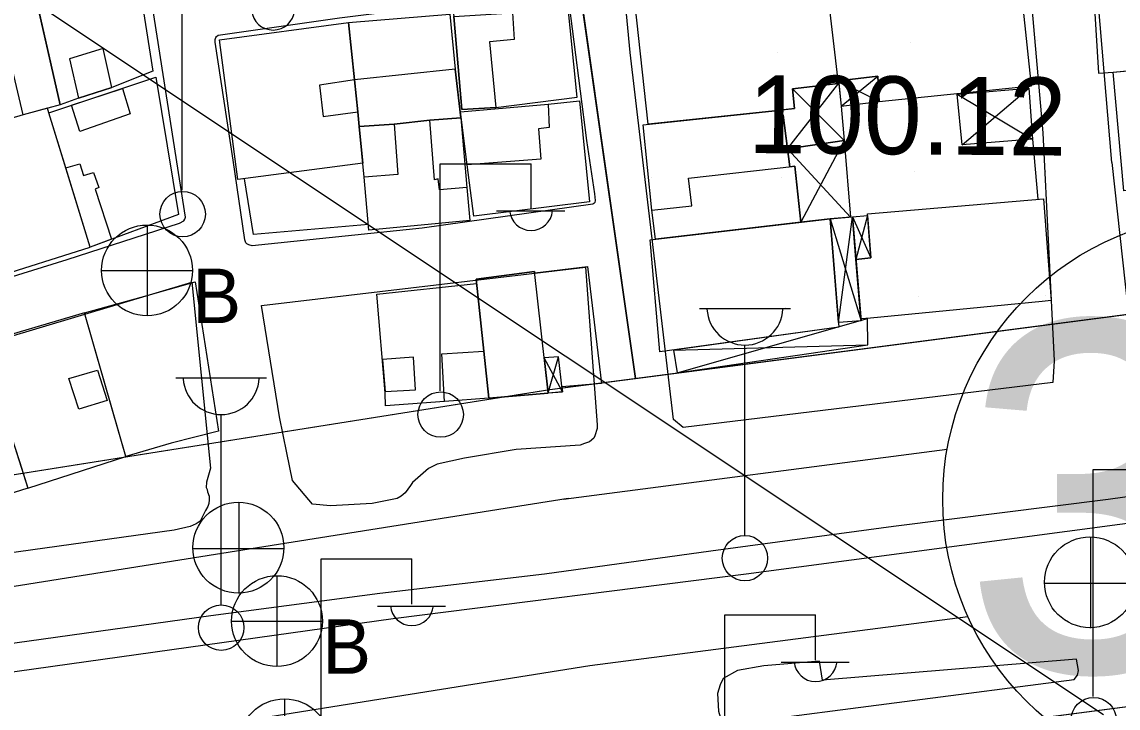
# Model space of a CAD drawing. Extents: x 417997 to 421451, y 4451742 to 4455216.
# Drawn here: x 419471.4 to 419555.8, y 4453657.6 to 4453710.5 of the extents above; entities that cross this region are included whole.
import ezdxf

# ---------------------------------------------------------------- set-up
doc = ezdxf.new("R2010")
doc.units = 0
for name, color, linetype in [('ADAKENARI', 7, 'Continuous'), ('B_Mesken', 7, 'Continuous'), ('B_Sundurma', 7, 'Continuous'), ('B_Teras', 7, 'Continuous'), ('Default', 7, 'Continuous'), ('KALDIRIM', 7, 'Continuous'), ('KD_DAIRE', 7, 'Continuous'), ('KD_YGEN', 7, 'Continuous'), ('PL_AYA_PARK_DINLENME', 7, 'Continuous'), ('PL_SAY_DINI_TESIS', 7, 'Continuous'), ('PL_TİCK', 7, 'Continuous'), ('S_Cad_Sok_Lambasi', 7, 'Continuous'), ('S_Elektrik_Diregi', 7, 'Continuous'), ('S_Rogar_Kapagi', 7, 'Continuous'), ('S_Rogar_Kapagi_Buski', 7, 'Continuous'), ('Sinir_Duvar_tek_tarafa_ait', 7, 'Continuous'), ('Sinir_Tel_bir_taraf', 7, 'Continuous'), ('SN_3_DERECE_KAYNAK_KORUMA', 7, 'Continuous'), ('TR_DINITESIS', 7, 'Continuous'), ('TR_TİCK', 7, 'Continuous'), ('Y_Kot_Noktasi', 7, 'Continuous'), ('Yol_Sose', 7, 'Continuous')]:
    doc.layers.add(name, color=color, linetype=linetype)

# ---------------------------------------------------------------- blocks, each defined once
blk = doc.blocks.new('POINT_DISPLAY')
at = {"layer": 'Default'}
blk.add_line((0, 0), (0, 0), dxfattribs=at)

msp = doc.modelspace()

# ---------------------------------------------------------------- linework, layer by layer
at = {"layer": 'ADAKENARI'}
for p, q in [((419509.889, 4453744.152), (419518.634, 4453683.039)), ((419509.889, 4453744.152), (419518.634, 4453683.039)), ((419512.037, 4453682.179), (419590.737, 4453692.439)), ((419512.037, 4453682.179), (419590.737, 4453692.439)), ((419357.852, 4453657.692), (419512.037, 4453682.179)), ((419357.852, 4453657.692), (419512.037, 4453682.179)), ((419599.189, 4453663.287), (419516.33, 4453652.484)), ((419599.189, 4453663.287), (419516.33, 4453652.484))]:
    msp.add_line(p, q, dxfattribs=at)
at = {"layer": 'B_Mesken'}
for points in [[(419478.278, 4453705.468), (419475.709, 4453704.637), (419474.306, 4453704.133), (419471.413, 4453716.822), (419479.259, 4453720.649), (419481.446, 4453706.728)], [(419553.698, 4453716.193), (419554.302, 4453706.562), (419555.42, 4453706.637), (419567.667, 4453707.742), (419567.468, 4453710.113), (419568.514, 4453710.192), (419568.323, 4453713.043), (419567.446, 4453713.018), (419567.215, 4453716.877), (419567.138, 4453717.503)], [(419463.575, 4453713.321), (419470.022, 4453715.898), (419469.963, 4453716.143), (419471.478, 4453716.536), (419471.885, 4453714.75), (419472.08, 4453713.894), (419474.306, 4453704.133), (419471.462, 4453703.345), (419465.635, 4453701.628)], [(419533.309, 4453713.692), (419534.227, 4453705.768), (419534.28, 4453705.788), (419534.261, 4453705.974), (419537.284, 4453706.34), (419537.391, 4453704.391), (419549.139, 4453705.584), (419548.127, 4453715.092)], [(419533.309, 4453713.692), (419534.227, 4453705.768), (419530.714, 4453705.357), (419530.886, 4453703.849), (419529.366, 4453703.67), (419519.593, 4453702.629), (419518.571, 4453712.062)], [(419504.62, 4453710.938), (419505.241, 4453703.772), (419507.857, 4453703.92), (419514.119, 4453704.712), (419513.329, 4453712.635), (419504.537, 4453711.696)], [(419496.98, 4453706.052), (419496.52, 4453710.481), (419504.311, 4453711.121), (419504.743, 4453706.863), (419505.174, 4453703.125), (419502.769, 4453702.952), (419500.039, 4453702.63), (419497.338, 4453702.447), (419497.225, 4453703.582), (419496.98, 4453706.052)], [(419487.994, 4453698.36), (419486.58, 4453709.146), (419496.52, 4453710.481), (419496.98, 4453706.052), (419497.225, 4453703.582), (419497.338, 4453702.447), (419497.613, 4453699.623)], [(419556.253, 4453697.503), (419555.42, 4453706.637), (419562.64, 4453707.332), (419567.667, 4453707.742), (419568.127, 4453702.81), (419567.389, 4453702.692), (419567.869, 4453698.975), (419564.877, 4453698.672), (419564.895, 4453698.319), (419559.569, 4453697.816)], [(419476.612, 4453693.155), (419473.44, 4453703.513), (419481.667, 4453706.245), (419483.413, 4453695.685)], [(419511.889, 4453704.182), (419514.304, 4453704.436), (419515.091, 4453696.642), (419506.164, 4453695.541), (419505.645, 4453699.495), (419505.151, 4453703.589)], [(419465.635, 4453701.628), (419465.822, 4453701.109), (419465.452, 4453700.962), (419468.968, 4453690.739), (419476.612, 4453693.155), (419474.74, 4453699.268), (419473.44, 4453703.513), (419473.327, 4453703.862), (419471.462, 4453703.345)], [(419529.994, 4453703.336), (419530.504, 4453699.35), (419530.889, 4453699.393), (419531.37, 4453695.08), (419520.176, 4453693.772), (419519.892, 4453695.999), (419519.226, 4453702.59), (419529.366, 4453703.67), (419529.406, 4453703.231)], [(419505.636, 4453697.762), (419505.87, 4453695.215), (419498.089, 4453694.469), (419497.717, 4453698.558), (419497.338, 4453702.447), (419500.039, 4453702.63), (419502.769, 4453702.952), (419505.174, 4453703.125)], [(419535.605, 4453692.216), (419536.748, 4453692.329), (419536.497, 4453695.715), (419550.063, 4453696.888), (419550.64, 4453689.037), (419549.964, 4453688.959), (419540.708, 4453688.074), (419536.734, 4453687.675), (419535.99, 4453687.619)], [(419520.493, 4453685.078), (419519.743, 4453693.722), (419533.632, 4453695.345), (419534.291, 4453686.994)], [(419510.866, 4453691.17), (419514.915, 4453691.656), (419515.999, 4453682.635), (419512.956, 4453682.39), (419513.002, 4453681.998), (419511.902, 4453681.895), (419507.328, 4453681.508), (419506.346, 4453690.684), (419510.853, 4453691.277)], [(419476.17, 4453688.091), (419480.554, 4453689.31), (419484.696, 4453690.475), (419486.495, 4453678.979), (419482.865, 4453678.041), (419479.357, 4453677.031)], [(419498.704, 4453689.537), (419506.381, 4453690.354), (419506.941, 4453685.128), (419507.328, 4453681.508), (419503.903, 4453681.247), (419499.355, 4453680.934), (419499.338, 4453681.937)], [(419476.17, 4453688.091), (419468.242, 4453685.745), (419471.822, 4453674.573), (419479.357, 4453677.031), (419478.359, 4453680.493)], [(419471.822, 4453674.573), (419470.276, 4453674.084), (419469.938, 4453675.062), (419463.993, 4453673.172), (419460.926, 4453683.27), (419468.242, 4453685.745), (419468.969, 4453683.474), (419469.675, 4453681.271), (419470.348, 4453679.164), (419471.186, 4453676.558), (419471.822, 4453674.573)]]:
    msp.add_lwpolyline(points, close=True, dxfattribs=at)
at = {"layer": 'B_Sundurma'}
for p, q in [((419534.466, 4453704.02), (419537.284, 4453706.34)), ((419530.327, 4453700.729), (419534.28, 4453705.788)), ((419534.702, 4453701.386), (419530.714, 4453705.357)), ((419534.261, 4453705.974), (419537.391, 4453704.391)), ((419543.794, 4453701.049), (419548.923, 4453705.42)), ((419543.418, 4453704.949), (419549.205, 4453701.472)), ((419534.702, 4453701.386), (419531.37, 4453695.08)), ((419535.18, 4453695.476), (419530.327, 4453700.729)), ((419533.632, 4453695.345), (419536.003, 4453687.47)), ((419534.264, 4453687.338), (419535.331, 4453695.489)), ((419535.331, 4453695.489), (419536.748, 4453692.329)), ((419536.506, 4453695.586), (419535.605, 4453692.216)), ((419521.822, 4453683.479), (419536.487, 4453687.657)), ((419521.562, 4453685.227), (419536.534, 4453685.634)), ((419513.002, 4453681.998), (419511.598, 4453684.623)), ((419511.899, 4453681.922), (419512.689, 4453684.711))]:
    msp.add_line(p, q, dxfattribs=at)
for points in [[(419534.261, 4453705.974), (419534.466, 4453704.02), (419537.391, 4453704.391), (419537.284, 4453706.34)], [(419534.466, 4453704.02), (419534.702, 4453701.386), (419530.327, 4453700.729), (419529.994, 4453703.336), (419529.92, 4453703.736), (419530.886, 4453703.849), (419530.714, 4453705.357), (419534.227, 4453705.768), (419534.28, 4453705.788)], [(419543.794, 4453701.049), (419543.418, 4453704.949), (419544.01, 4453705.002), (419548.923, 4453705.42), (419549.205, 4453701.472)], [(419534.702, 4453701.386), (419535.18, 4453695.476), (419533.632, 4453695.345), (419533.632, 4453695.345), (419533.632, 4453695.345), (419531.37, 4453695.08), (419530.889, 4453699.393), (419530.889, 4453699.393), (419530.504, 4453699.35), (419530.504, 4453699.35), (419530.504, 4453699.35), (419530.504, 4453699.35), (419530.327, 4453700.729)], [(419534.264, 4453687.338), (419533.632, 4453695.345), (419535.331, 4453695.489), (419536.003, 4453687.47)], [(419535.331, 4453695.489), (419536.506, 4453695.586), (419536.748, 4453692.329), (419535.605, 4453692.216)], [(419521.562, 4453685.227), (419521.822, 4453683.479), (419536.534, 4453685.634), (419536.487, 4453687.657), (419535.99, 4453687.619), (419536.003, 4453687.47), (419534.264, 4453687.338), (419534.291, 4453686.994)], [(419511.899, 4453681.922), (419513.002, 4453681.998), (419512.689, 4453684.711), (419511.598, 4453684.623)]]:
    msp.add_lwpolyline(points, close=True, dxfattribs=at)
at = {"layer": 'B_Teras'}
for points in [[(419466.79, 4453710.215), (419466.357, 4453712.168), (419469.193, 4453712.816), (419469.107, 4453713.232), (419472.08, 4453713.894), (419474.306, 4453704.133), (419471.462, 4453703.345), (419469.656, 4453710.894)], [(419505.241, 4453703.772), (419504.62, 4453710.938), (419509.157, 4453711.228), (419509.27, 4453709.173), (419507.386, 4453708.978), (419507.857, 4453703.92)], [(419475.01, 4453707.662), (419475.709, 4453704.637), (419478.278, 4453705.468), (419477.613, 4453708.458)], [(419496.98, 4453706.052), (419494.28, 4453705.65), (419494.552, 4453703.232), (419497.225, 4453703.582)], [(419497.338, 4453702.447), (419500.039, 4453702.63), (419502.769, 4453702.952), (419505.174, 4453703.125), (419504.743, 4453706.863), (419496.98, 4453706.052)], [(419475.817, 4453702.063), (419475.172, 4453704.089), (419479.093, 4453705.39), (419479.693, 4453703.429)], [(419505.151, 4453703.589), (419511.889, 4453704.182), (419511.983, 4453702.37), (419511.154, 4453702.282), (419511.34, 4453699.943), (419505.645, 4453699.495)], [(419503.135, 4453698.357), (419502.769, 4453702.952), (419505.174, 4453703.125), (419505.636, 4453697.762), (419503.535, 4453697.579), (419503.43, 4453698.412)], [(419497.717, 4453698.558), (419497.338, 4453702.447), (419500.039, 4453702.63), (419500.315, 4453698.767)], [(419474.74, 4453699.268), (419475.822, 4453699.59), (419476.097, 4453698.669), (419476.879, 4453698.919), (419477.28, 4453697.746), (419477.004, 4453697.635), (419478.243, 4453693.761), (419476.612, 4453693.155)], [(419530.889, 4453699.393), (419531.37, 4453695.08), (419520.176, 4453693.772), (419519.892, 4453695.999), (419522.968, 4453696.333), (419522.718, 4453698.48)], [(419506.346, 4453690.684), (419507.328, 4453681.508), (419511.902, 4453681.895), (419510.853, 4453691.277)], [(419503.703, 4453684.931), (419506.941, 4453685.128), (419507.328, 4453681.508), (419503.903, 4453681.247)], [(419499.33, 4453682.028), (419501.681, 4453682.147), (419501.52, 4453684.667), (419499.124, 4453684.497)], [(419474.968, 4453683.031), (419477.178, 4453683.674), (419477.916, 4453681.344), (419475.74, 4453680.67)]]:
    msp.add_lwpolyline(points, close=True, dxfattribs=at)
at = {"layer": 'KALDIRIM'}
for p, q in [((419513.067, 4453673.741), (419542.636, 4453677.596)), ((419513.067, 4453673.741), (419542.636, 4453677.596)), ((419474.779, 4453667.655), (419513.439, 4453673.795)), ((419474.779, 4453667.655), (419513.439, 4453673.795)), ((419358.281, 4453649.153), (419474.779, 4453667.655)), ((419358.281, 4453649.153), (419474.779, 4453667.655)), ((419515.113, 4453660.898), (419544.227, 4453664.693)), ((419515.113, 4453660.898), (419544.227, 4453664.693)), ((419476.858, 4453654.822), (419515.113, 4453660.898)), ((419476.858, 4453654.822), (419515.113, 4453660.898))]:
    msp.add_line(p, q, dxfattribs=at)
at = {"layer": 'KD_DAIRE'}
msp.add_circle((419564.291, 4453673.716), 22, dxfattribs=at)
msp.add_circle((419564.291, 4453673.716), 22, dxfattribs=at)
at = {"layer": 'PL_AYA_PARK_DINLENME'}
msp.add_lwpolyline([(419650.212, 4453669.145), (419643.68, 4453668.352), (419599.189, 4453663.287), (419522.884, 4453653.339), (419532.607, 4453585.398), (419535.039, 4453585.692), (419544.818, 4453586.875), (419557.133, 4453588.004), (419567.092, 4453588.916), (419643.952, 4453595.958), (419650.212, 4453669.145)], dxfattribs=at)
msp.add_lwpolyline([(419650.212, 4453669.145), (419643.68, 4453668.352), (419599.189, 4453663.287), (419522.884, 4453653.339), (419532.607, 4453585.398), (419535.039, 4453585.692), (419544.818, 4453586.875), (419557.133, 4453588.004), (419567.092, 4453588.916), (419643.952, 4453595.958), (419650.212, 4453669.145)], dxfattribs=at)
at = {"layer": 'PL_SAY_DINI_TESIS'}
msp.add_lwpolyline([(419592.024, 4453754.038), (419588.559, 4453753.544), (419509.889, 4453744.152), (419510.816, 4453737.674), (419518.634, 4453683.039), (419590.737, 4453692.439), (419600.675, 4453693.584), (419597.305, 4453717.131), (419592.024, 4453754.038)], dxfattribs=at)
msp.add_lwpolyline([(419592.024, 4453754.038), (419588.559, 4453753.544), (419509.889, 4453744.152), (419510.816, 4453737.674), (419518.634, 4453683.039), (419590.737, 4453692.439), (419600.675, 4453693.584), (419597.305, 4453717.131), (419592.024, 4453754.038)], dxfattribs=at)
at = {"layer": 'PL_TİCK'}
msp.add_lwpolyline([(419340.046, 4453710.553), (419346.534, 4453666.019), (419357.852, 4453657.692), (419512.037, 4453682.179), (419518.634, 4453683.039), (419510.816, 4453737.674), (419340.046, 4453710.553)], dxfattribs=at)
msp.add_lwpolyline([(419340.046, 4453710.553), (419346.534, 4453666.019), (419357.852, 4453657.692), (419512.037, 4453682.179), (419518.634, 4453683.039), (419510.816, 4453737.674), (419340.046, 4453710.553)], dxfattribs=at)
at = {"layer": 'S_Cad_Sok_Lambasi'}
for p, q in [((419523.555, 4453688.432), (419530.555, 4453688.432)), ((419527.055, 4453670.932), (419527.055, 4453685.608)), ((419483.206, 4453683.078), (419490.206, 4453683.078)), ((419486.706, 4453665.578), (419486.706, 4453680.253))]:
    msp.add_line(p, q, dxfattribs=at)
for centre in [(419527.055, 4453669.182), (419486.706, 4453663.828)]:
    msp.add_circle(centre, 1.75, dxfattribs=at)
for centre in [(419527.055, 4453688.537), (419486.706, 4453683.182)]:
    msp.add_arc(centre, 2.929, 183.298, 356.90719, dxfattribs=at)
at = {"layer": 'S_Elektrik_Diregi'}
for p, q in [((419483.705, 4453697.537), (419483.705, 4453715.037)), ((419503.58, 4453682.085), (419503.58, 4453699.585)), ((419503.58, 4453699.585), (419510.58, 4453699.585)), ((419510.58, 4453696.085), (419510.58, 4453699.585)), ((419507.92, 4453695.945), (419513.17, 4453695.945)), ((419553.883, 4453658.529), (419553.883, 4453676.029)), ((419553.883, 4453676.029), (419560.883, 4453676.029)), ((419494.397, 4453651.632), (419494.397, 4453669.132)), ((419494.397, 4453669.132), (419501.397, 4453669.132)), ((419501.397, 4453665.632), (419501.397, 4453669.132)), ((419498.737, 4453665.492), (419503.987, 4453665.492)), ((419525.496, 4453647.319), (419525.496, 4453664.819)), ((419525.496, 4453664.819), (419532.496, 4453664.819)), ((419532.496, 4453661.319), (419532.496, 4453664.819)), ((419529.836, 4453661.179), (419535.086, 4453661.179))]:
    msp.add_line(p, q, dxfattribs=at)
for centre in [(419483.741, 4453695.701), (419503.616, 4453680.25), (419553.919, 4453656.693)]:
    msp.add_circle(centre, 1.75, dxfattribs=at)
for centre in [(419490.706, 4453711.55), (419510.581, 4453696.098), (419501.398, 4453665.645), (419532.497, 4453661.332)]:
    msp.add_arc(centre, 1.658, 184.83843, 355.14641, dxfattribs=at)
at = {"layer": 'S_Rogar_Kapagi'}
for p, q in [((419488.084, 4453666.463), (419488.084, 4453673.463)), ((419553.691, 4453663.794), (419553.691, 4453670.794)), ((419484.514, 4453669.928), (419491.514, 4453669.928)), ((419550.121, 4453667.259), (419557.121, 4453667.259))]:
    msp.add_line(p, q, dxfattribs=at)
for centre in [(419488.031, 4453669.992), (419553.638, 4453667.323)]:
    msp.add_circle(centre, 3.5, dxfattribs=at)
at = {"layer": 'S_Rogar_Kapagi_Buski'}
for p, q in [((419480.995, 4453694.862), (419480.995, 4453687.862)), ((419477.495, 4453691.362), (419484.495, 4453691.362)), ((419491.005, 4453667.832), (419491.005, 4453660.832)), ((419487.505, 4453664.332), (419494.505, 4453664.332)), ((419491.584, 4453658.343), (419491.584, 4453651.343))]:
    msp.add_line(p, q, dxfattribs=at)
for centre in [(419480.995, 4453691.362), (419491.005, 4453664.332), (419491.584, 4453654.843)]:
    msp.add_circle(centre, 3.5, dxfattribs=at)
at = {"layer": 'Sinir_Duvar_tek_tarafa_ait'}
msp.add_lwpolyline([(419498.048, 4453694.913), (419489.186, 4453694.126), (419488.514, 4453698.428)], dxfattribs=at)
at = {"layer": 'Sinir_Tel_bir_taraf'}
msp.add_lwpolyline([(419549.205, 4453701.472), (419549.622, 4453696.85)], dxfattribs=at)
at = {"layer": 'SN_3_DERECE_KAYNAK_KORUMA'}
msp.add_line((419554.682, 4453657.097), (419332.55, 4453805.225), dxfattribs=at)
msp.add_line((419554.682, 4453657.097), (419332.55, 4453805.225), dxfattribs=at)
at = {"layer": 'TR_TİCK'}
msp.add_lwpolyline([(419510.816, 4453737.674), (419340.046, 4453710.553), (419346.534, 4453666.019), (419357.852, 4453657.692), (419512.037, 4453682.179), (419518.634, 4453683.039), (419510.816, 4453737.674)], dxfattribs=at)
msp.add_lwpolyline([(419510.816, 4453737.674), (419340.046, 4453710.553), (419346.534, 4453666.019), (419357.852, 4453657.692), (419512.037, 4453682.179), (419518.634, 4453683.039), (419510.816, 4453737.674)], dxfattribs=at)
at = {"layer": 'Yol_Sose'}
for points in [[(419459.284, 4453687.369), (419474.83, 4453692.206), (419483.492, 4453695.008), (419483.839, 4453695.184), (419483.916, 4453695.302), (419483.946, 4453695.46), (419480.856, 4453715.353), (419479.827, 4453721.44), (419479.749, 4453721.611), (419479.637, 4453721.702), (419479.588, 4453721.719), (419479.295, 4453721.714), (419464.733, 4453714.416)], [(419555.318, 4453699.679), (419553.998, 4453715.508), (419553.998, 4453715.691), (419554.033, 4453715.794), (419554.163, 4453715.94), (419554.293, 4453715.976), (419560.457, 4453716.617)], [(419518.221, 4453708.148), (419517.794, 4453712.516), (419517.822, 4453712.697), (419517.988, 4453712.908), (419518.166, 4453713.028), (419518.28, 4453713.079), (419534.743, 4453715.001), (419548.519, 4453716.129), (419548.704, 4453716.106), (419548.764, 4453716.051), (419550.017, 4453701.959)], [(419509.228, 4453712.523), (419513.057, 4453712.951), (419513.237, 4453712.919), (419513.38, 4453712.812), (419514.854, 4453701.367), (419515.453, 4453697.269), (419515.528, 4453696.754), (419515.481, 4453696.606), (419515.418, 4453696.51), (419515.342, 4453696.461), (419502.2, 4453694.616), (419489.091, 4453693.25), (419488.832, 4453693.325), (419488.669, 4453693.415), (419488.602, 4453693.494), (419488.523, 4453693.715), (419487.63, 4453699.853)], [(419487.63, 4453699.853), (419486.244, 4453708.958), (419486.241, 4453709.16), (419486.284, 4453709.312), (419486.342, 4453709.404), (419486.472, 4453709.5), (419495.819, 4453710.823), (419509.228, 4453712.523)], [(419550.017, 4453701.959), (419550.89, 4453684.401), (419550.766, 4453682.734), (419522.286, 4453679.249), (419521.55, 4453679.883), (419518.221, 4453708.148)], [(419555.318, 4453699.679), (419556.952, 4453684.686), (419557.169, 4453684.438), (419559.413, 4453683.766), (419559.441, 4453683.765), (419579.931, 4453686.569), (419587.511, 4453687.499), (419589.164, 4453688.416), (419589.666, 4453689.451), (419588.905, 4453695.727)], [(419687.318, 4453691.157), (419663.595, 4453688.115), (419645.327, 4453685.706), (419627.661, 4453683.388), (419612.25, 4453681.355), (419603.987, 4453680.24), (419592.041, 4453678.852), (419583.668, 4453677.642), (419570.483, 4453675.866), (419555.043, 4453673.71), (419538.491, 4453671.617), (419524.426, 4453669.724), (419511.626, 4453667.959), (419498.938, 4453666.453), (419485.905, 4453664.744), (419464.333, 4453661.731), (419446.941, 4453659.425), (419432.064, 4453657.265), (419419.58, 4453655.443), (419399.939, 4453651.827), (419378.489, 4453646.913), (419365.485, 4453643.755), (419348.204, 4453639.862), (419331.12, 4453636.474)], [(419674.542, 4453687.168), (419642.069, 4453683.029), (419611.823, 4453678.846), (419585.845, 4453675.645), (419555.931, 4453671.788), (419527.144, 4453667.95), (419499.955, 4453664.511), (419463.075, 4453659.337), (419435.498, 4453655.408), (419411.551, 4453651.808), (419392.577, 4453647.789), (419371.839, 4453643.126), (419350.522, 4453638.357), (419326.837, 4453633.196), (419313.182, 4453630.724), (419308.036, 4453630.078), (419295.605, 4453629.486), (419287.198, 4453629.346)]]:
    msp.add_lwpolyline(points, dxfattribs=at)
for points in [[(419491.203, 4453680.066), (419489.821, 4453688.655), (419514.779, 4453691.614), (419515.667, 4453679.45), (419515.664, 4453679.177), (419515.495, 4453678.604), (419515.412, 4453678.441), (419515.081, 4453678.143), (419514.696, 4453678.009), (419514.366, 4453677.902), (419509.431, 4453677.556), (419505.453, 4453676.902), (419503.339, 4453676.426), (419502.679, 4453676.103), (419501.437, 4453675.019), (419501.298, 4453674.774), (419500.883, 4453674.231), (419500.579, 4453673.96), (419500.276, 4453673.771), (419498.328, 4453673.403), (419495.121, 4453673.208), (419493.752, 4453673.354), (419492.205, 4453675.169), (419491.756, 4453677.303)], [(419449.631, 4453668.633), (419446.65, 4453679.141), (419484.443, 4453690.466), (419485.887, 4453676.118), (419485.577, 4453675.028), (419485.547, 4453674.619), (419485.628, 4453674.482), (419485.653, 4453674.29), (419485.788, 4453673.962), (419485.785, 4453673.689), (419485.756, 4453673.388), (419485.672, 4453673.171), (419485.505, 4453672.844), (419485.087, 4453672.028), (419484.785, 4453671.839), (419484.318, 4453671.624), (419483.083, 4453671.333), (419468.117, 4453669.26), (419450.275, 4453667.017)], [(419552.409, 4453659.831), (419552.686, 4453660.157), (419552.744, 4453660.512), (419552.587, 4453661.388), (419533.019, 4453659.788), (419532.812, 4453661.238), (419528.503, 4453660.888), (419526.471, 4453660.521), (419525.369, 4453659.901), (419525.145, 4453659.411), (419524.948, 4453658.757), (419525.019, 4453657.39), (419525.286, 4453656.513), (419525.286, 4453656.486), (419526.273, 4453656.451)]]:
    msp.add_lwpolyline(points, close=True, dxfattribs=at)

# ---------------------------------------------------------------- block references
at = {"layer": 'TR_DINITESIS', "xscale": 0.1, "yscale": 0.10000000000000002}
for p in [(419539.819, 4453708.955), (419539.819, 4453708.955), (419549.581, 4453709.05), (419549.581, 4453709.05), (419519.564, 4453708.134), (419519.564, 4453708.134), (419529.564, 4453708.134), (419529.564, 4453708.134), (419519.84, 4453698.528), (419519.84, 4453698.528), (419529.84, 4453698.528), (419529.84, 4453698.528), (419540.095, 4453699.017), (419540.095, 4453699.017), (419550.237, 4453699.017), (419550.237, 4453699.017), (419540.418, 4453689.344), (419540.418, 4453689.344), (419550.18, 4453689.439), (419550.18, 4453689.439), (419520.162, 4453688.523), (419520.162, 4453688.523), (419530.162, 4453688.523), (419530.162, 4453688.523)]:
    msp.add_blockref('POINT_DISPLAY', p, dxfattribs=at)

# ---------------------------------------------------------------- texts
at = {"layer": 'KD_YGEN'}
msp.add_text('30', height=27, dxfattribs=at).set_placement((419543.772, 4453660.439))
msp.add_text('30', height=27, dxfattribs=at).set_placement((419543.772, 4453660.439))
at = {"layer": 'S_Rogar_Kapagi_Buski'}
for p in [(419484.495, 4453687.298), (419494.505, 4453660.268)]:
    msp.add_text('B', height=4.2, dxfattribs=at).set_placement(p)
at = {"layer": 'Y_Kot_Noktasi'}
msp.add_text('100.12 ', height=6, rotation=359.53575, dxfattribs=at).set_placement((419527.274, 4453700.411))

doc.saveas('drawing.dxf')
